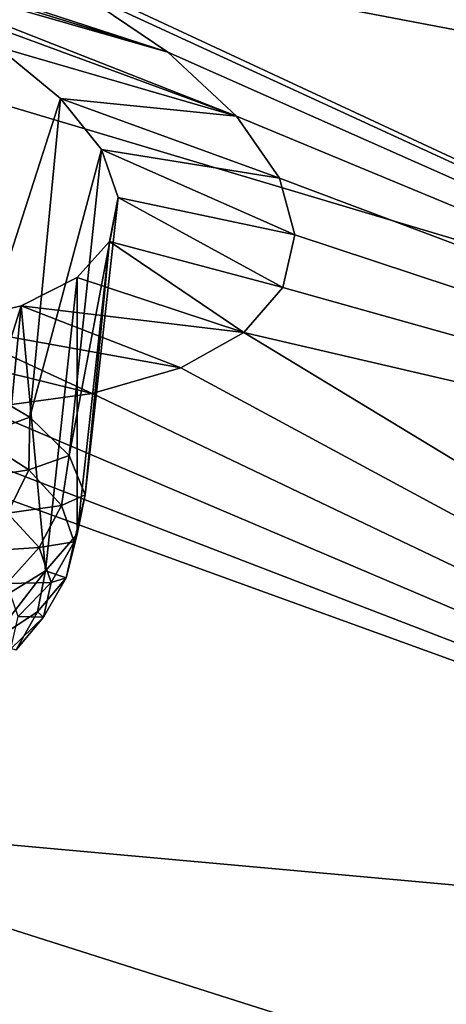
# Model space of a CAD drawing. Header units: metres. Extents: x -106 to 264, y -111 to 81.
# Tile 206 of 549: x 163.36 to 164.48, y 3.78 to 6.36. Entities that reach past the tile are written whole.
import ezdxf

# ---------------------------------------------------------------- set-up
doc = ezdxf.new("R2010")
doc.units = ezdxf.units.M
doc.layers.add('solid_20422013', color=7, linetype='CONTINUOUS')

msp = doc.modelspace()

# ---------------------------------------------------------------- linework, layer by layer
at = {"layer": 'solid_20422013'}
for points in [[(167.809525, 10.520511, 236.957504), (159.838882, 7.348314, 238.271744), (162.978104, 6.235878, 241.361649)], [(170.757324, 9.625202, 239.444321), (167.809525, 10.520511, 236.957504), (162.978104, 6.235878, 241.361649)], [(170.757324, 9.625202, 239.444321), (162.978104, 6.235878, 241.361649), (166.384933, 5.21779, 244.189499)], [(167.57608, 5.74444, 191.412369), (163.270813, 6.564544, 191.681671), (164.097366, 7.600428, 188.806381)], [(168.373367, 6.64306, 188.916367), (167.57608, 5.74444, 191.412369), (164.097366, 7.600428, 188.806381)], [(163.748444, 6.271716, 192.119064), (161.241898, 7.087225, 191.624207), (163.501053, 6.439116, 191.853348)], [(162.550507, 6.638958, 191.915985), (161.241898, 7.087225, 191.624207), (163.748444, 6.271716, 192.119064)], [(162.837692, 6.533259, 192.005707), (162.550507, 6.638958, 191.915985), (163.748444, 6.271716, 192.119064)], [(167.57608, 5.74444, 191.412369), (167.000916, 4.826565, 193.961868), (163.270813, 6.564544, 191.681671)], [(163.501053, 6.439116, 191.853348), (163.270813, 6.564544, 191.681671), (167.000916, 4.826565, 193.961868)], [(162.837692, 6.533259, 192.005707), (163.748444, 6.271716, 192.119064), (163.928223, 6.103946, 192.426453)], [(163.089264, 6.414078, 192.147202), (162.837692, 6.533259, 192.005707), (163.928223, 6.103946, 192.426453)], [(163.748444, 6.271716, 192.119064), (163.501053, 6.439116, 191.853348), (167.000916, 4.826565, 193.961868)], [(163.302292, 6.285689, 192.338181), (163.089264, 6.414078, 192.147202), (163.928223, 6.103946, 192.426453)], [(163.228958, 5.408692, 192.070297), (163.302292, 6.285689, 192.338181), (163.467438, 6.150498, 192.572754)], [(163.467438, 6.150498, 192.572754), (163.302292, 6.285689, 192.338181), (163.928223, 6.103946, 192.426453)], [(163.928223, 6.103946, 192.426453), (163.748444, 6.271716, 192.119064), (167.000916, 4.826565, 193.961868)], [(166.384933, 5.21779, 244.189499), (162.978104, 6.235878, 241.361649), (161.298187, 0.724032, 248.081879)], [(163.387665, 5.316014, 192.307068), (163.228958, 5.408692, 192.070297), (163.467438, 6.150498, 192.572754)], [(163.387665, 5.316014, 192.307068), (163.467438, 6.150498, 192.572754), (163.574432, 6.016653, 192.839554)], [(163.467438, 6.150498, 192.572754), (163.928223, 6.103946, 192.426453), (164.040466, 5.941655, 192.760803)], [(163.574432, 6.016653, 192.839554), (163.467438, 6.150498, 192.572754), (164.040466, 5.941655, 192.760803)], [(164.040466, 5.941655, 192.760803), (163.928223, 6.103946, 192.426453), (167.000916, 4.826565, 193.961868)], [(163.490082, 5.215694, 192.570267), (163.387665, 5.316014, 192.307068), (163.574432, 6.016653, 192.839554)], [(163.490082, 5.215694, 192.570267), (163.574432, 6.016653, 192.839554), (163.61795, 5.890519, 193.126465)], [(163.574432, 6.016653, 192.839554), (164.040466, 5.941655, 192.760803), (164.080063, 5.793474, 193.103409)], [(163.61795, 5.890519, 193.126465), (163.574432, 6.016653, 192.839554), (164.080063, 5.793474, 193.103409)], [(164.080063, 5.793474, 193.103409), (164.040466, 5.941655, 192.760803), (167.000916, 4.826565, 193.961868)], [(163.531738, 5.112117, 192.848419), (163.490082, 5.215694, 192.570267), (163.61795, 5.890519, 193.126465)], [(163.531738, 5.112117, 192.848419), (163.61795, 5.890519, 193.126465), (163.595642, 5.775856, 193.421066)], [(163.61795, 5.890519, 193.126465), (164.049179, 5.65541, 193.462692), (163.595642, 5.775856, 193.421066)], [(163.61795, 5.890519, 193.126465), (164.080063, 5.793474, 193.103409), (164.049179, 5.65541, 193.462692)], [(163.510818, 5.00981, 193.129364), (163.595642, 5.775856, 193.421066), (163.51088, 5.681684, 193.704514)], [(163.510818, 5.00981, 193.129364), (163.531738, 5.112117, 192.848419), (163.595642, 5.775856, 193.421066)], [(163.51088, 5.681684, 193.704514), (163.595642, 5.775856, 193.421066), (163.946594, 5.537058, 193.815613)], [(163.595642, 5.775856, 193.421066), (164.049179, 5.65541, 193.462692), (163.946594, 5.537058, 193.815613)], [(164.049179, 5.65541, 193.462692), (164.080063, 5.793474, 193.103409), (167.000916, 4.826565, 193.961868)], [(163.3647, 5.607382, 193.974213), (163.51088, 5.681684, 193.704514), (163.946594, 5.537058, 193.815613)], [(163.428223, 4.913244, 193.400818), (163.51088, 5.681684, 193.704514), (163.3647, 5.607382, 193.974213)], [(163.428223, 4.913244, 193.400818), (163.510818, 5.00981, 193.129364), (163.51088, 5.681684, 193.704514)], [(163.946594, 5.537058, 193.815613), (164.049179, 5.65541, 193.462692), (167.000916, 4.826565, 193.961868)], [(163.095001, 4.75378, 193.868729), (163.3647, 5.607382, 193.974213), (163.159744, 5.557885, 194.218903)], [(163.095001, 4.75378, 193.868729), (163.287567, 4.826639, 193.650909), (163.3647, 5.607382, 193.974213)], [(163.159744, 5.557885, 194.218903), (163.3647, 5.607382, 193.974213), (163.781967, 5.445048, 194.140167)], [(163.287567, 4.826639, 193.650909), (163.428223, 4.913244, 193.400818), (163.3647, 5.607382, 193.974213)], [(163.3647, 5.607382, 193.974213), (163.946594, 5.537058, 193.815613), (163.781967, 5.445048, 194.140167)], [(162.904572, 5.536613, 194.423584), (163.159744, 5.557885, 194.218903), (163.550079, 5.377525, 194.444168)], [(163.159744, 5.557885, 194.218903), (163.781967, 5.445048, 194.140167), (163.550079, 5.377525, 194.444168)], [(162.904572, 5.536613, 194.423584), (163.550079, 5.377525, 194.444168), (163.262772, 5.338754, 194.71048)], [(163.781967, 5.445048, 194.140167), (163.946594, 5.537058, 193.815613), (166.651779, 3.895722, 196.547379)], [(163.946594, 5.537058, 193.815613), (167.000916, 4.826565, 193.961868), (166.651779, 3.895722, 196.547379)], [(163.550079, 5.377525, 194.444168), (163.781967, 5.445048, 194.140167), (166.651779, 3.895722, 196.547379)], [(163.248886, 5.265234, 192.097168), (163.228958, 5.408692, 192.070297), (163.387665, 5.316014, 192.307068)], [(163.262772, 5.338754, 194.71048), (163.550079, 5.377525, 194.444168), (166.651779, 3.895722, 196.547379)], [(166.651779, 3.895722, 196.547379), (162.370712, 4.283398, 198.019791), (162.639297, 5.351339, 195.051468)], [(162.925415, 5.333285, 194.924911), (166.651779, 3.895722, 196.547379), (162.639297, 5.351339, 195.051468)], [(162.925415, 5.333285, 194.924911), (163.262772, 5.338754, 194.71048), (166.651779, 3.895722, 196.547379)], [(163.384247, 5.177967, 192.321518), (163.248886, 5.265234, 192.097168), (163.387665, 5.316014, 192.307068)], [(163.384247, 5.177967, 192.321518), (163.387665, 5.316014, 192.307068), (163.490082, 5.215694, 192.570267)], [(163.199158, 5.147874, 192.088257), (163.248886, 5.265234, 192.097168), (163.384247, 5.177967, 192.321518)], [(166.384933, 5.21779, 244.189499), (161.298187, 0.724032, 248.081879), (165.425293, -0.336718, 251.028229)], [(163.470078, 5.084791, 192.56691), (163.384247, 5.177967, 192.321518), (163.490082, 5.215694, 192.570267)], [(163.470078, 5.084791, 192.56691), (163.490082, 5.215694, 192.570267), (163.531738, 5.112117, 192.848419)], [(163.329147, 5.064071, 192.303696), (163.199158, 5.147874, 192.088257), (163.384247, 5.177967, 192.321518)], [(163.329147, 5.064071, 192.303696), (163.384247, 5.177967, 192.321518), (163.470078, 5.084791, 192.56691)], [(163.503082, 4.989286, 192.823914), (163.470078, 5.084791, 192.56691), (163.531738, 5.112117, 192.848419)], [(163.503082, 4.989286, 192.823914), (163.531738, 5.112117, 192.848419), (163.510818, 5.00981, 193.129364)], [(163.411575, 4.974592, 192.539352), (163.329147, 5.064071, 192.303696), (163.470078, 5.084791, 192.56691)], [(163.411575, 4.974592, 192.539352), (163.470078, 5.084791, 192.56691), (163.503082, 4.989286, 192.823914)], [(163.24971, 4.964009, 192.302673), (163.329147, 5.064071, 192.303696), (163.411575, 4.974592, 192.539352)], [(163.48201, 4.895123, 193.082672), (163.510818, 5.00981, 193.129364), (163.428223, 4.913244, 193.400818)], [(163.503082, 4.989286, 192.823914), (163.510818, 5.00981, 193.129364), (163.48201, 4.895123, 193.082672)], [(163.443283, 4.882878, 192.786179), (163.411575, 4.974592, 192.539352), (163.503082, 4.989286, 192.823914)], [(163.443283, 4.882878, 192.786179), (163.503082, 4.989286, 192.823914), (163.48201, 4.895123, 193.082672)], [(163.327072, 4.880033, 192.523834), (163.24971, 4.964009, 192.302673), (163.411575, 4.974592, 192.539352)], [(163.327072, 4.880033, 192.523834), (163.411575, 4.974592, 192.539352), (163.443283, 4.882878, 192.786179)], [(163.282852, 4.725106, 193.565964), (163.428223, 4.913244, 193.400818), (163.287567, 4.826639, 193.650909)], [(163.282852, 4.725106, 193.565964), (163.407639, 4.805921, 193.333237), (163.428223, 4.913244, 193.400818)], [(163.407639, 4.805921, 193.333237), (163.48201, 4.895123, 193.082672), (163.428223, 4.913244, 193.400818)], [(163.356812, 4.79396, 192.755478), (163.327072, 4.880033, 192.523834), (163.443283, 4.882878, 192.786179)], [(163.356812, 4.79396, 192.755478), (163.443283, 4.882878, 192.786179), (163.423035, 4.792452, 193.034668)], [(163.423035, 4.792452, 193.034668), (163.48201, 4.895123, 193.082672), (163.407639, 4.805921, 193.333237)], [(163.443283, 4.882878, 192.786179), (163.48201, 4.895123, 193.082672), (163.423035, 4.792452, 193.034668)], [(163.351624, 4.706789, 193.275284), (163.407639, 4.805921, 193.333237), (163.282852, 4.725106, 193.565964)], [(163.351624, 4.706789, 193.275284), (163.423035, 4.792452, 193.034668), (163.407639, 4.805921, 193.333237)], [(163.356812, 4.79396, 192.755478), (163.423035, 4.792452, 193.034668), (163.337814, 4.709095, 192.988678)], [(163.337814, 4.709095, 192.988678), (163.423035, 4.792452, 193.034668), (163.351624, 4.706789, 193.275284)], [(166.531097, 2.958288, 199.151215), (162.370712, 3.208466, 201.005524), (162.370712, 4.283398, 198.019791)], [(166.651779, 3.895722, 196.547379), (166.531097, 2.958288, 199.151215), (162.370712, 4.283398, 198.019791)]]:
    msp.add_3dface(points, dxfattribs=at)

doc.saveas('drawing.dxf')
